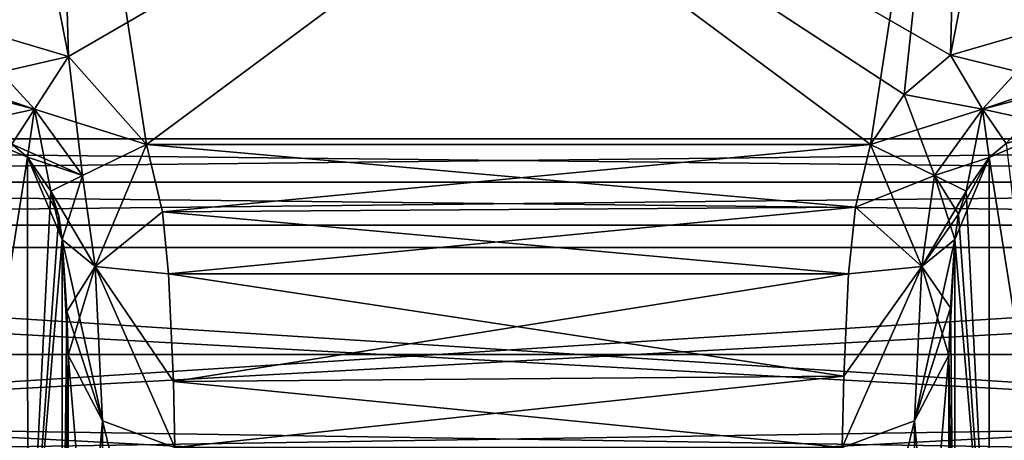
# Model space of a CAD drawing. Header units: millimetres. Extents: x -122 to 122, y -98 to 94.
# Tile 497 of 533: x 60.87 to 79.26, y 45.65 to 53.51. Entities that reach past the tile are written whole.
import ezdxf

# ---------------------------------------------------------------- set-up
doc = ezdxf.new("R2010")
doc.units = ezdxf.units.MM
doc.header["$LTSCALE"] = 26.699852
for name, color, linetype in [('1153', 7, 'CONTINUOUS'), ('1155', 7, 'CONTINUOUS'), ('1157', 7, 'CONTINUOUS'), ('1190', 7, 'CONTINUOUS'), ('1191', 7, 'CONTINUOUS'), ('1196', 7, 'CONTINUOUS'), ('1197', 7, 'CONTINUOUS'), ('1198', 7, 'CONTINUOUS'), ('1199', 7, 'CONTINUOUS'), ('1230', 7, 'CONTINUOUS'), ('1327', 7, 'CONTINUOUS'), ('1331', 7, 'CONTINUOUS'), ('1344', 7, 'CONTINUOUS'), ('1345', 7, 'CONTINUOUS'), ('1346', 7, 'CONTINUOUS'), ('1347', 7, 'CONTINUOUS'), ('1736', 7, 'CONTINUOUS'), ('1737', 7, 'CONTINUOUS'), ('4174', 7, 'CONTINUOUS'), ('4184', 7, 'CONTINUOUS'), ('4198', 7, 'CONTINUOUS'), ('4199', 7, 'CONTINUOUS'), ('4200', 7, 'CONTINUOUS'), ('4202', 7, 'CONTINUOUS'), ('4203', 7, 'CONTINUOUS'), ('4204', 7, 'CONTINUOUS'), ('4205', 7, 'CONTINUOUS'), ('4276', 7, 'CONTINUOUS'), ('4372', 7, 'CONTINUOUS'), ('4376', 7, 'CONTINUOUS'), ('4381', 7, 'CONTINUOUS'), ('4382', 7, 'CONTINUOUS'), ('4383', 7, 'CONTINUOUS'), ('4392', 7, 'CONTINUOUS'), ('4781', 7, 'CONTINUOUS'), ('4782', 7, 'CONTINUOUS')]:
    doc.layers.add(name, color=color, linetype=linetype)

msp = doc.modelspace()

# ---------------------------------------------------------------- linework, layer by layer
at = {"layer": '1153', "color": 250, "linetype": 'Continuous', "true_color": 0x323232}
for points in [[(78.256, 48.127, -15.176), (78.34, 49.399, -14.29), (78.34, 40.486, -31.707), (78.256, 48.127, -15.176)], [(78.222, 47.239, -16.615), (78.256, 48.127, -15.176), (78.34, 40.486, -31.707), (78.222, 47.239, -16.615)], [(78.222, 38.534, -31.979), (78.222, 47.239, -16.615), (78.34, 40.486, -31.707), (78.222, 38.534, -31.979)]]:
    msp.add_3dface(points, dxfattribs=at)
at = {"layer": '1155', "color": 250, "linetype": 'Continuous', "true_color": 0x323232}
for points in [[(79.293, 51.193, -13.562), (80.333, 42.337, -32.298), (78.98, 50.934, -13.619), (79.293, 51.193, -13.562)], [(78.98, 50.934, -13.619), (78.981, 41.829, -32.097), (78.548, 50.305, -13.762), (78.98, 50.934, -13.619)], [(78.98, 50.934, -13.619), (80.333, 42.337, -32.298), (78.981, 41.829, -32.097), (78.98, 50.934, -13.619)], [(78.548, 50.305, -13.762), (78.981, 41.829, -32.097), (78.406, 49.877, -13.933), (78.548, 50.305, -13.762)], [(78.981, 41.829, -32.097), (78.34, 49.399, -14.29), (78.406, 49.877, -13.933), (78.981, 41.829, -32.097)], [(78.34, 40.486, -31.707), (78.34, 49.399, -14.29), (78.981, 41.829, -32.097), (78.34, 40.486, -31.707)]]:
    msp.add_3dface(points, dxfattribs=at)
at = {"layer": '1157', "color": 250, "linetype": 'Continuous', "true_color": 0x323232}
for points in [[(78.222, 47.239, -16.615), (78.222, 38.534, -31.979), (77.581, 46.012, -16.184), (78.222, 47.239, -16.615)], [(76.23, 45.517, -16.009), (77.581, 46.012, -16.184), (77.581, 39.646, -28.412), (76.23, 45.517, -16.009)], [(77.581, 46.012, -16.184), (78.222, 38.534, -31.979), (77.581, 39.646, -28.412), (77.581, 46.012, -16.184)]]:
    msp.add_3dface(points, dxfattribs=at)
at = {"layer": '1190', "color": 250, "linetype": 'Continuous', "true_color": 0x323232}
for points in [[(61.5, 62.5), (59.732, 63.232), (33.5, 51.284), (61.5, 62.5)], [(80.268, 63.232), (78.5, 62.5), (106.5, 51.284), (80.268, 63.232)], [(106.5, 51.284), (61.5, 62.5), (33.5, 51.284), (106.5, 51.284)], [(78.5, 62.5), (61.5, 62.5), (106.5, 51.284), (78.5, 62.5)]]:
    msp.add_3dface(points, dxfattribs=at)
at = {"layer": '1191', "color": 250, "linetype": 'Continuous', "true_color": 0x323232}
for points in [[(59.732, 63.232, -12), (61.5, 62.5, -12), (59.667, 53.447, -12), (59.732, 63.232, -12)], [(78.5, 62.5, -12), (80.268, 63.232, -12), (78.254, 52.844, -12), (78.5, 62.5, -12)], [(78.254, 52.844, -12), (80.268, 63.232, -12), (80.333, 53.447, -12), (78.254, 52.844, -12)], [(59.667, 53.447, -12), (61.5, 62.5, -12), (61.781, 52.822, -12), (59.667, 53.447, -12)], [(61.5, 62.5, -12), (78.5, 62.5, -12), (61.781, 52.822, -12), (61.5, 62.5, -12)], [(61.781, 52.822, -12), (78.5, 62.5, -12), (63.236, 51.177, -12), (61.781, 52.822, -12)], [(63.236, 51.177, -12), (78.5, 62.5, -12), (76.764, 51.177, -12), (63.236, 51.177, -12)], [(76.764, 51.177, -12), (78.5, 62.5, -12), (77.392, 52.113, -12), (76.764, 51.177, -12)], [(77.392, 52.113, -12), (78.5, 62.5, -12), (78.254, 52.844, -12), (77.392, 52.113, -12)]]:
    msp.add_3dface(points, dxfattribs=at)
at = {"layer": '1196', "color": 250, "linetype": 'Continuous', "true_color": 0x323232}
for points in [[(63.236, 51.177, -12), (76.764, 51.177, -12), (76.479, 50.003, -12.116), (63.236, 51.177, -12)], [(63.236, 51.177, -12), (76.479, 50.003, -12.116), (63.535, 49.916, -12.134), (63.236, 51.177, -12)], [(76.479, 50.003, -12.116), (76.348, 48.761, -12.508), (63.535, 49.916, -12.134), (76.479, 50.003, -12.116)], [(76.348, 48.761, -12.508), (63.652, 48.761, -12.508), (63.535, 49.916, -12.134), (76.348, 48.761, -12.508)], [(63.74, 46.749, -13.951), (63.652, 48.761, -12.508), (76.264, 46.851, -13.842), (63.74, 46.749, -13.951)], [(76.264, 46.851, -13.842), (63.652, 48.761, -12.508), (76.348, 48.761, -12.508), (76.264, 46.851, -13.842)], [(76.23, 45.517, -16.009), (63.74, 46.749, -13.951), (76.264, 46.851, -13.842), (76.23, 45.517, -16.009)], [(76.23, 45.517, -16.009), (63.77, 45.517, -16.009), (63.74, 46.749, -13.951), (76.23, 45.517, -16.009)]]:
    msp.add_3dface(points, dxfattribs=at)
at = {"layer": '1197', "color": 250, "linetype": 'Continuous', "true_color": 0x323232}
for points in [[(78.34, 49.399, -14.29), (78.256, 48.127, -15.176), (77.581, 46.012, -16.184), (78.34, 49.399, -14.29)], [(78.34, 49.399, -14.29), (77.581, 46.012, -16.184), (77.719, 48.897, -13.045), (78.34, 49.399, -14.29)], [(77.581, 46.012, -16.184), (76.23, 45.517, -16.009), (77.719, 48.897, -13.045), (77.581, 46.012, -16.184)], [(76.23, 45.517, -16.009), (76.264, 46.851, -13.842), (77.719, 48.897, -13.045), (76.23, 45.517, -16.009)], [(76.264, 46.851, -13.842), (76.348, 48.761, -12.508), (77.719, 48.897, -13.045), (76.264, 46.851, -13.842)], [(78.256, 48.127, -15.176), (78.222, 47.239, -16.615), (77.581, 46.012, -16.184), (78.256, 48.127, -15.176)]]:
    msp.add_3dface(points, dxfattribs=at)
at = {"layer": '1198', "color": 250, "linetype": 'Continuous', "true_color": 0x323232}
for points in [[(76.479, 50.003, -12.116), (76.764, 51.177, -12), (77.957, 50.594, -12.504), (76.479, 50.003, -12.116)], [(77.719, 48.897, -13.045), (76.479, 50.003, -12.116), (77.957, 50.594, -12.504), (77.719, 48.897, -13.045)], [(78.548, 50.305, -13.762), (77.719, 48.897, -13.045), (77.957, 50.594, -12.504), (78.548, 50.305, -13.762)], [(78.548, 50.305, -13.762), (78.406, 49.877, -13.933), (77.719, 48.897, -13.045), (78.548, 50.305, -13.762)], [(76.348, 48.761, -12.508), (76.479, 50.003, -12.116), (77.719, 48.897, -13.045), (76.348, 48.761, -12.508)], [(78.406, 49.877, -13.933), (78.34, 49.399, -14.29), (77.719, 48.897, -13.045), (78.406, 49.877, -13.933)]]:
    msp.add_3dface(points, dxfattribs=at)
at = {"layer": '1199', "color": 250, "linetype": 'Continuous', "true_color": 0x323232}
for points in [[(78.254, 52.844, -12), (80.333, 53.447, -12), (78.853, 51.837, -12.379), (78.254, 52.844, -12)], [(78.853, 51.837, -12.379), (80.333, 53.447, -12), (80.333, 52.336, -12.337), (78.853, 51.837, -12.379)], [(77.392, 52.113, -12), (78.254, 52.844, -12), (78.853, 51.837, -12.379), (77.392, 52.113, -12)], [(79.293, 51.193, -13.562), (78.853, 51.837, -12.379), (80.333, 52.336, -12.337), (79.293, 51.193, -13.562)], [(76.764, 51.177, -12), (77.392, 52.113, -12), (77.957, 50.594, -12.504), (76.764, 51.177, -12)], [(77.957, 50.594, -12.504), (77.392, 52.113, -12), (78.853, 51.837, -12.379), (77.957, 50.594, -12.504)], [(78.548, 50.305, -13.762), (77.957, 50.594, -12.504), (78.853, 51.837, -12.379), (78.548, 50.305, -13.762)], [(78.98, 50.934, -13.619), (78.548, 50.305, -13.762), (78.853, 51.837, -12.379), (78.98, 50.934, -13.619)], [(79.293, 51.193, -13.562), (78.98, 50.934, -13.619), (78.853, 51.837, -12.379), (79.293, 51.193, -13.562)]]:
    msp.add_3dface(points, dxfattribs=at)
at = {"layer": '1230', "color": 250, "linetype": 'Continuous', "true_color": 0x323232}
for points in [[(106.5, 51.284), (33.5, 51.284), (33.5, 50.474, -0.033), (106.5, 51.284)], [(106.5, 50.474, -0.033), (106.5, 51.284), (33.5, 50.474, -0.033), (106.5, 50.474, -0.033)], [(106.5, 49.668, -0.131), (106.5, 50.474, -0.033), (33.5, 49.668, -0.131), (106.5, 49.668, -0.131)], [(33.5, 49.668, -0.131), (106.5, 50.474, -0.033), (33.5, 50.474, -0.033), (33.5, 49.668, -0.131)], [(35.534, 45.137, -2.113), (106.5, 49.668, -0.131), (33.5, 49.668, -0.131), (35.534, 45.137, -2.113)], [(104.939, 46.217, -1.379), (106.5, 49.668, -0.131), (35.534, 45.137, -2.113), (104.939, 46.217, -1.379)], [(104.028, 44.104, -3.04), (104.939, 46.217, -1.379), (35.534, 45.137, -2.113), (104.028, 44.104, -3.04)]]:
    msp.add_3dface(points, dxfattribs=at)
at = {"layer": '1327', "color": 250, "linetype": 'Continuous', "true_color": 0x323232}
for points in [[(61.748, 48.058, -15.248), (61.778, 47.239, -16.615), (61.66, 49.399, -14.29), (61.748, 48.058, -15.248)], [(61.66, 49.399, -14.29), (61.778, 47.239, -16.615), (61.66, 40.486, -31.707), (61.66, 49.399, -14.29)], [(61.778, 47.239, -16.615), (61.778, 38.534, -31.979), (61.66, 40.486, -31.707), (61.778, 47.239, -16.615)]]:
    msp.add_3dface(points, dxfattribs=at)
at = {"layer": '1331', "color": 250, "linetype": 'Continuous', "true_color": 0x323232}
for points in [[(59.667, 42.337, -32.298), (59.667, 51.512, -13.493), (61.015, 50.939, -13.618), (59.667, 42.337, -32.298)], [(61.015, 50.939, -13.618), (59.667, 51.512, -13.493), (60.724, 51.181, -13.565), (61.015, 50.939, -13.618)], [(61.019, 41.83, -32.096), (59.667, 42.337, -32.298), (61.015, 50.939, -13.618), (61.019, 41.83, -32.096)], [(61.66, 49.399, -14.29), (61.019, 41.83, -32.096), (61.015, 50.939, -13.618), (61.66, 49.399, -14.29)], [(61.66, 49.399, -14.29), (61.015, 50.939, -13.618), (61.601, 49.845, -13.952), (61.66, 49.399, -14.29)], [(61.601, 49.845, -13.952), (61.015, 50.939, -13.618), (61.452, 50.305, -13.762), (61.601, 49.845, -13.952)], [(61.66, 49.399, -14.29), (61.66, 40.486, -31.707), (61.019, 41.83, -32.096), (61.66, 49.399, -14.29)]]:
    msp.add_3dface(points, dxfattribs=at)
at = {"layer": '1344', "color": 250, "linetype": 'Continuous', "true_color": 0x323232}
for points in [[(59.667, 53.447, -12), (61.781, 52.822, -12), (59.667, 52.336, -12.337), (59.667, 53.447, -12)], [(59.667, 52.336, -12.337), (61.781, 52.822, -12), (61.147, 51.837, -12.379), (59.667, 52.336, -12.337)], [(61.781, 52.822, -12), (63.236, 51.177, -12), (61.147, 51.837, -12.379), (61.781, 52.822, -12)], [(59.667, 52.225, -12.417), (59.667, 52.336, -12.337), (61.147, 51.837, -12.379), (59.667, 52.225, -12.417)], [(59.667, 51.512, -13.493), (59.667, 52.225, -12.417), (61.147, 51.837, -12.379), (59.667, 51.512, -13.493)], [(60.724, 51.181, -13.565), (59.667, 51.512, -13.493), (61.147, 51.837, -12.379), (60.724, 51.181, -13.565)], [(60.724, 51.181, -13.565), (61.147, 51.837, -12.379), (62.043, 50.594, -12.504), (60.724, 51.181, -13.565)], [(61.147, 51.837, -12.379), (63.236, 51.177, -12), (62.043, 50.594, -12.504), (61.147, 51.837, -12.379)], [(61.015, 50.939, -13.618), (60.724, 51.181, -13.565), (62.043, 50.594, -12.504), (61.015, 50.939, -13.618)], [(61.452, 50.305, -13.762), (61.015, 50.939, -13.618), (62.043, 50.594, -12.504), (61.452, 50.305, -13.762)]]:
    msp.add_3dface(points, dxfattribs=at)
at = {"layer": '1345', "color": 250, "linetype": 'Continuous', "true_color": 0x323232}
for points in [[(62.043, 50.594, -12.504), (63.236, 51.177, -12), (62.281, 48.897, -13.045), (62.043, 50.594, -12.504)], [(63.236, 51.177, -12), (63.535, 49.916, -12.134), (62.281, 48.897, -13.045), (63.236, 51.177, -12)], [(61.66, 49.399, -14.29), (61.452, 50.305, -13.762), (62.043, 50.594, -12.504), (61.66, 49.399, -14.29)], [(61.66, 49.399, -14.29), (62.043, 50.594, -12.504), (62.281, 48.897, -13.045), (61.66, 49.399, -14.29)], [(61.66, 49.399, -14.29), (61.601, 49.845, -13.952), (61.452, 50.305, -13.762), (61.66, 49.399, -14.29)], [(63.535, 49.916, -12.134), (63.652, 48.761, -12.508), (62.281, 48.897, -13.045), (63.535, 49.916, -12.134)]]:
    msp.add_3dface(points, dxfattribs=at)
at = {"layer": '1346', "color": 250, "linetype": 'Continuous', "true_color": 0x323232}
for points in [[(61.748, 48.058, -15.248), (61.66, 49.399, -14.29), (62.281, 48.897, -13.045), (61.748, 48.058, -15.248)], [(61.778, 47.239, -16.615), (61.748, 48.058, -15.248), (62.281, 48.897, -13.045), (61.778, 47.239, -16.615)], [(61.778, 47.239, -16.615), (62.281, 48.897, -13.045), (62.419, 46.012, -16.184), (61.778, 47.239, -16.615)], [(63.74, 46.749, -13.951), (63.77, 45.517, -16.009), (62.281, 48.897, -13.045), (63.74, 46.749, -13.951)], [(62.281, 48.897, -13.045), (63.77, 45.517, -16.009), (62.419, 46.012, -16.184), (62.281, 48.897, -13.045)], [(63.652, 48.761, -12.508), (63.74, 46.749, -13.951), (62.281, 48.897, -13.045), (63.652, 48.761, -12.508)]]:
    msp.add_3dface(points, dxfattribs=at)
at = {"layer": '1347', "color": 250, "linetype": 'Continuous', "true_color": 0x323232}
for points in [[(61.778, 38.534, -31.979), (61.778, 47.239, -16.615), (62.419, 39.646, -28.412), (61.778, 38.534, -31.979)], [(61.778, 47.239, -16.615), (62.419, 46.012, -16.184), (62.419, 39.646, -28.412), (61.778, 47.239, -16.615)], [(63.77, 45.517, -16.009), (63.77, 40.503, -26.221), (62.419, 46.012, -16.184), (63.77, 45.517, -16.009)], [(62.419, 46.012, -16.184), (63.77, 40.503, -26.221), (62.419, 39.646, -28.412), (62.419, 46.012, -16.184)]]:
    msp.add_3dface(points, dxfattribs=at)
at = {"layer": '1736', "color": 250, "linetype": 'Continuous', "true_color": 0x323232}
for points in [[(31.5, 47.25), (108.5, 43.165, -19.218), (31.5, 43.165, -19.218), (31.5, 47.25)], [(108.5, 47.25), (108.5, 43.165, -19.218), (31.5, 47.25), (108.5, 47.25)]]:
    msp.add_3dface(points, dxfattribs=at)
at = {"layer": '1737', "color": 250, "linetype": 'Continuous', "true_color": 0x323232}
for points in [[(108.5, 49.25), (108.5, 44.992, -20.032), (31.5, 49.25), (108.5, 49.25)], [(31.5, 49.25), (108.5, 44.992, -20.032), (31.5, 44.992, -20.032), (31.5, 49.25)]]:
    msp.add_3dface(points, dxfattribs=at)
at = {"layer": '4174', "color": 250, "linetype": 'Continuous', "true_color": 0x323232}
for points in [[(59.732, 63.232), (61.5, 62.5), (33.5, 51.284), (59.732, 63.232)], [(78.5, 62.5), (80.268, 63.232), (106.5, 51.284), (78.5, 62.5)], [(61.5, 62.5), (78.5, 62.5), (33.5, 51.284), (61.5, 62.5)], [(78.5, 62.5), (106.5, 51.284), (33.5, 51.284), (78.5, 62.5)]]:
    msp.add_3dface(points, dxfattribs=at)
at = {"layer": '4184', "color": 250, "linetype": 'Continuous', "true_color": 0x323232}
for points in [[(61.781, 52.822, 12), (59.732, 63.232, 12), (59.667, 53.447, 12), (61.781, 52.822, 12)], [(61.5, 62.5, 12), (59.732, 63.232, 12), (61.781, 52.822, 12), (61.5, 62.5, 12)], [(80.268, 63.232, 12), (78.5, 62.5, 12), (80.333, 53.447, 12), (80.268, 63.232, 12)], [(78.5, 62.5, 12), (61.5, 62.5, 12), (78.254, 52.844, 12), (78.5, 62.5, 12)], [(78.254, 52.844, 12), (61.5, 62.5, 12), (77.392, 52.113, 12), (78.254, 52.844, 12)], [(77.392, 52.113, 12), (61.5, 62.5, 12), (76.764, 51.177, 12), (77.392, 52.113, 12)], [(76.764, 51.177, 12), (61.5, 62.5, 12), (63.236, 51.177, 12), (76.764, 51.177, 12)], [(63.236, 51.177, 12), (61.5, 62.5, 12), (61.781, 52.822, 12), (63.236, 51.177, 12)], [(80.333, 53.447, 12), (78.5, 62.5, 12), (78.254, 52.844, 12), (80.333, 53.447, 12)]]:
    msp.add_3dface(points, dxfattribs=at)
at = {"layer": '4198', "color": 250, "linetype": 'Continuous', "true_color": 0x323232}
for points in [[(78.256, 48.127, 15.176), (78.222, 47.239, 16.615), (78.34, 49.399, 14.29), (78.256, 48.127, 15.176)], [(78.34, 49.399, 14.29), (78.222, 47.239, 16.615), (78.34, 40.486, 31.707), (78.34, 49.399, 14.29)], [(78.222, 47.239, 16.615), (78.222, 38.534, 31.979), (78.34, 40.486, 31.707), (78.222, 47.239, 16.615)]]:
    msp.add_3dface(points, dxfattribs=at)
at = {"layer": '4199', "color": 250, "linetype": 'Continuous', "true_color": 0x323232}
for points in [[(76.764, 51.177, 12), (63.236, 51.177, 12), (63.535, 49.916, 12.134), (76.764, 51.177, 12)], [(76.764, 51.177, 12), (63.535, 49.916, 12.134), (76.479, 50.003, 12.116), (76.764, 51.177, 12)], [(63.535, 49.916, 12.134), (63.652, 48.761, 12.508), (76.479, 50.003, 12.116), (63.535, 49.916, 12.134)], [(76.479, 50.003, 12.116), (63.652, 48.761, 12.508), (76.348, 48.761, 12.508), (76.479, 50.003, 12.116)], [(76.348, 48.761, 12.508), (63.652, 48.761, 12.508), (63.74, 46.749, 13.951), (76.348, 48.761, 12.508)], [(76.264, 46.851, 13.842), (76.348, 48.761, 12.508), (63.74, 46.749, 13.951), (76.264, 46.851, 13.842)], [(63.77, 45.517, 16.009), (76.264, 46.851, 13.842), (63.74, 46.749, 13.951), (63.77, 45.517, 16.009)], [(63.77, 45.517, 16.009), (76.23, 45.517, 16.009), (76.264, 46.851, 13.842), (63.77, 45.517, 16.009)]]:
    msp.add_3dface(points, dxfattribs=at)
at = {"layer": '4200', "color": 250, "linetype": 'Continuous', "true_color": 0x323232}
for points in [[(80.333, 42.337, 32.298), (80.333, 51.512, 13.493), (78.98, 50.934, 13.619), (80.333, 42.337, 32.298)], [(78.98, 50.934, 13.619), (80.333, 51.512, 13.493), (79.293, 51.193, 13.562), (78.98, 50.934, 13.619)], [(78.34, 49.399, 14.29), (78.981, 41.829, 32.097), (78.98, 50.934, 13.619), (78.34, 49.399, 14.29)], [(78.34, 49.399, 14.29), (78.98, 50.934, 13.619), (78.406, 49.877, 13.933), (78.34, 49.399, 14.29)], [(78.406, 49.877, 13.933), (78.98, 50.934, 13.619), (78.548, 50.305, 13.762), (78.406, 49.877, 13.933)], [(78.981, 41.829, 32.097), (80.333, 42.337, 32.298), (78.98, 50.934, 13.619), (78.981, 41.829, 32.097)], [(78.34, 49.399, 14.29), (78.34, 40.486, 31.707), (78.981, 41.829, 32.097), (78.34, 49.399, 14.29)]]:
    msp.add_3dface(points, dxfattribs=at)
at = {"layer": '4202', "color": 250, "linetype": 'Continuous', "true_color": 0x323232}
for points in [[(78.222, 38.534, 31.979), (78.222, 47.239, 16.615), (77.581, 39.646, 28.412), (78.222, 38.534, 31.979)], [(77.581, 39.646, 28.412), (78.222, 47.239, 16.615), (77.581, 46.012, 16.184), (77.581, 39.646, 28.412)], [(76.23, 45.517, 16.009), (76.23, 40.503, 26.221), (77.581, 46.012, 16.184), (76.23, 45.517, 16.009)], [(76.23, 40.503, 26.221), (77.581, 39.646, 28.412), (77.581, 46.012, 16.184), (76.23, 40.503, 26.221)]]:
    msp.add_3dface(points, dxfattribs=at)
at = {"layer": '4203', "color": 250, "linetype": 'Continuous', "true_color": 0x323232}
for points in [[(78.256, 48.127, 15.176), (78.34, 49.399, 14.29), (77.719, 48.897, 13.045), (78.256, 48.127, 15.176)], [(76.264, 46.851, 13.842), (76.23, 45.517, 16.009), (77.719, 48.897, 13.045), (76.264, 46.851, 13.842)], [(76.23, 45.517, 16.009), (77.581, 46.012, 16.184), (77.719, 48.897, 13.045), (76.23, 45.517, 16.009)], [(76.348, 48.761, 12.508), (76.264, 46.851, 13.842), (77.719, 48.897, 13.045), (76.348, 48.761, 12.508)], [(77.581, 46.012, 16.184), (78.222, 47.239, 16.615), (77.719, 48.897, 13.045), (77.581, 46.012, 16.184)], [(78.222, 47.239, 16.615), (78.256, 48.127, 15.176), (77.719, 48.897, 13.045), (78.222, 47.239, 16.615)]]:
    msp.add_3dface(points, dxfattribs=at)
at = {"layer": '4204', "color": 250, "linetype": 'Continuous', "true_color": 0x323232}
for points in [[(76.764, 51.177, 12), (76.479, 50.003, 12.116), (77.719, 48.897, 13.045), (76.764, 51.177, 12)], [(76.764, 51.177, 12), (77.719, 48.897, 13.045), (77.957, 50.594, 12.504), (76.764, 51.177, 12)], [(77.719, 48.897, 13.045), (78.34, 49.399, 14.29), (77.957, 50.594, 12.504), (77.719, 48.897, 13.045)], [(78.34, 49.399, 14.29), (78.406, 49.877, 13.933), (77.957, 50.594, 12.504), (78.34, 49.399, 14.29)], [(78.406, 49.877, 13.933), (78.548, 50.305, 13.762), (77.957, 50.594, 12.504), (78.406, 49.877, 13.933)], [(76.479, 50.003, 12.116), (76.348, 48.761, 12.508), (77.719, 48.897, 13.045), (76.479, 50.003, 12.116)]]:
    msp.add_3dface(points, dxfattribs=at)
at = {"layer": '4205', "color": 250, "linetype": 'Continuous', "true_color": 0x323232}
for points in [[(80.333, 53.447, 12), (78.254, 52.844, 12), (80.333, 52.336, 12.337), (80.333, 53.447, 12)], [(78.254, 52.844, 12), (77.392, 52.113, 12), (78.853, 51.837, 12.379), (78.254, 52.844, 12)], [(80.333, 52.336, 12.337), (78.254, 52.844, 12), (78.853, 51.837, 12.379), (80.333, 52.336, 12.337)], [(80.333, 52.336, 12.337), (78.853, 51.837, 12.379), (80.333, 52.225, 12.417), (80.333, 52.336, 12.337)], [(77.392, 52.113, 12), (76.764, 51.177, 12), (78.853, 51.837, 12.379), (77.392, 52.113, 12)], [(78.853, 51.837, 12.379), (80.333, 51.512, 13.493), (80.333, 52.225, 12.417), (78.853, 51.837, 12.379)], [(76.764, 51.177, 12), (77.957, 50.594, 12.504), (78.853, 51.837, 12.379), (76.764, 51.177, 12)], [(77.957, 50.594, 12.504), (78.98, 50.934, 13.619), (78.853, 51.837, 12.379), (77.957, 50.594, 12.504)], [(79.293, 51.193, 13.562), (80.333, 51.512, 13.493), (78.853, 51.837, 12.379), (79.293, 51.193, 13.562)], [(78.98, 50.934, 13.619), (79.293, 51.193, 13.562), (78.853, 51.837, 12.379), (78.98, 50.934, 13.619)], [(78.548, 50.305, 13.762), (78.98, 50.934, 13.619), (77.957, 50.594, 12.504), (78.548, 50.305, 13.762)]]:
    msp.add_3dface(points, dxfattribs=at)
at = {"layer": '4276', "color": 250, "linetype": 'Continuous', "true_color": 0x323232}
for points in [[(33.5, 51.284), (106.5, 51.284), (106.5, 50.474, 0.033), (33.5, 51.284)], [(33.5, 51.284), (106.5, 50.474, 0.033), (33.5, 50.474, 0.033), (33.5, 51.284)], [(106.5, 50.474, 0.033), (106.5, 49.668, 0.131), (33.5, 50.474, 0.033), (106.5, 50.474, 0.033)], [(33.5, 50.474, 0.033), (106.5, 49.668, 0.131), (33.5, 49.668, 0.131), (33.5, 50.474, 0.033)], [(106.5, 49.668, 0.131), (104.466, 45.137, 2.113), (33.5, 49.668, 0.131), (106.5, 49.668, 0.131)], [(33.5, 49.668, 0.131), (104.466, 45.137, 2.113), (35.061, 46.217, 1.379), (33.5, 49.668, 0.131)], [(35.061, 46.217, 1.379), (104.466, 45.137, 2.113), (35.972, 44.104, 3.04), (35.061, 46.217, 1.379)]]:
    msp.add_3dface(points, dxfattribs=at)
at = {"layer": '4372', "color": 250, "linetype": 'Continuous', "true_color": 0x323232}
for points in [[(61.748, 48.058, 15.248), (61.66, 49.399, 14.29), (61.66, 40.486, 31.707), (61.748, 48.058, 15.248)], [(61.778, 47.239, 16.615), (61.748, 48.058, 15.248), (61.66, 40.486, 31.707), (61.778, 47.239, 16.615)], [(61.778, 38.534, 31.979), (61.778, 47.239, 16.615), (61.66, 40.486, 31.707), (61.778, 38.534, 31.979)]]:
    msp.add_3dface(points, dxfattribs=at)
at = {"layer": '4376', "color": 250, "linetype": 'Continuous', "true_color": 0x323232}
for points in [[(61.015, 50.939, 13.618), (60.724, 51.181, 13.565), (59.667, 42.337, 32.298), (61.015, 50.939, 13.618)], [(61.015, 50.939, 13.618), (59.667, 42.337, 32.298), (61.019, 41.83, 32.096), (61.015, 50.939, 13.618)], [(61.452, 50.305, 13.762), (61.015, 50.939, 13.618), (61.019, 41.83, 32.096), (61.452, 50.305, 13.762)], [(61.601, 49.845, 13.952), (61.452, 50.305, 13.762), (61.019, 41.83, 32.096), (61.601, 49.845, 13.952)], [(61.66, 49.399, 14.29), (61.601, 49.845, 13.952), (61.019, 41.83, 32.096), (61.66, 49.399, 14.29)], [(61.66, 40.486, 31.707), (61.66, 49.399, 14.29), (61.019, 41.83, 32.096), (61.66, 40.486, 31.707)]]:
    msp.add_3dface(points, dxfattribs=at)
at = {"layer": '4381', "color": 250, "linetype": 'Continuous', "true_color": 0x323232}
for points in [[(61.781, 52.822, 12), (59.667, 53.447, 12), (61.147, 51.837, 12.379), (61.781, 52.822, 12)], [(59.667, 53.447, 12), (59.667, 52.336, 12.337), (61.147, 51.837, 12.379), (59.667, 53.447, 12)], [(62.043, 50.594, 12.504), (61.781, 52.822, 12), (61.147, 51.837, 12.379), (62.043, 50.594, 12.504)], [(63.236, 51.177, 12), (61.781, 52.822, 12), (62.043, 50.594, 12.504), (63.236, 51.177, 12)], [(61.147, 51.837, 12.379), (59.667, 52.336, 12.337), (60.724, 51.181, 13.565), (61.147, 51.837, 12.379)], [(61.015, 50.939, 13.618), (61.147, 51.837, 12.379), (60.724, 51.181, 13.565), (61.015, 50.939, 13.618)], [(61.452, 50.305, 13.762), (61.147, 51.837, 12.379), (61.015, 50.939, 13.618), (61.452, 50.305, 13.762)], [(62.043, 50.594, 12.504), (61.147, 51.837, 12.379), (61.452, 50.305, 13.762), (62.043, 50.594, 12.504)]]:
    msp.add_3dface(points, dxfattribs=at)
at = {"layer": '4382', "color": 250, "linetype": 'Continuous', "true_color": 0x323232}
for points in [[(63.236, 51.177, 12), (62.043, 50.594, 12.504), (62.281, 48.897, 13.045), (63.236, 51.177, 12)], [(63.535, 49.916, 12.134), (63.236, 51.177, 12), (62.281, 48.897, 13.045), (63.535, 49.916, 12.134)], [(62.043, 50.594, 12.504), (61.452, 50.305, 13.762), (62.281, 48.897, 13.045), (62.043, 50.594, 12.504)], [(62.281, 48.897, 13.045), (61.452, 50.305, 13.762), (61.66, 49.399, 14.29), (62.281, 48.897, 13.045)], [(61.66, 49.399, 14.29), (61.452, 50.305, 13.762), (61.601, 49.845, 13.952), (61.66, 49.399, 14.29)], [(63.652, 48.761, 12.508), (63.535, 49.916, 12.134), (62.281, 48.897, 13.045), (63.652, 48.761, 12.508)]]:
    msp.add_3dface(points, dxfattribs=at)
at = {"layer": '4383', "color": 250, "linetype": 'Continuous', "true_color": 0x323232}
for points in [[(62.281, 48.897, 13.045), (61.66, 49.399, 14.29), (62.419, 46.012, 16.184), (62.281, 48.897, 13.045)], [(62.419, 46.012, 16.184), (61.66, 49.399, 14.29), (61.748, 48.058, 15.248), (62.419, 46.012, 16.184)], [(63.77, 45.517, 16.009), (63.74, 46.749, 13.951), (62.281, 48.897, 13.045), (63.77, 45.517, 16.009)], [(63.77, 45.517, 16.009), (62.281, 48.897, 13.045), (62.419, 46.012, 16.184), (63.77, 45.517, 16.009)], [(63.74, 46.749, 13.951), (63.652, 48.761, 12.508), (62.281, 48.897, 13.045), (63.74, 46.749, 13.951)], [(61.778, 47.239, 16.615), (62.419, 46.012, 16.184), (61.748, 48.058, 15.248), (61.778, 47.239, 16.615)]]:
    msp.add_3dface(points, dxfattribs=at)
at = {"layer": '4392', "color": 250, "linetype": 'Continuous', "true_color": 0x323232}
for points in [[(62.419, 46.012, 16.184), (61.778, 47.239, 16.615), (61.778, 38.534, 31.979), (62.419, 46.012, 16.184)], [(62.419, 46.012, 16.184), (61.778, 38.534, 31.979), (62.419, 39.646, 28.412), (62.419, 46.012, 16.184)], [(63.77, 45.517, 16.009), (62.419, 46.012, 16.184), (62.419, 39.646, 28.412), (63.77, 45.517, 16.009)]]:
    msp.add_3dface(points, dxfattribs=at)
at = {"layer": '4781', "color": 250, "linetype": 'Continuous', "true_color": 0x323232}
for points in [[(31.5, 43.165, 19.218), (108.5, 47.25), (31.5, 47.25), (31.5, 43.165, 19.218)], [(108.5, 43.165, 19.218), (108.5, 47.25), (31.5, 43.165, 19.218), (108.5, 43.165, 19.218)]]:
    msp.add_3dface(points, dxfattribs=at)
at = {"layer": '4782', "color": 250, "linetype": 'Continuous', "true_color": 0x323232}
for points in [[(108.5, 44.992, 20.032), (108.5, 49.25), (31.5, 44.992, 20.032), (108.5, 44.992, 20.032)], [(31.5, 44.992, 20.032), (108.5, 49.25), (31.5, 49.25), (31.5, 44.992, 20.032)]]:
    msp.add_3dface(points, dxfattribs=at)

doc.saveas('drawing.dxf')
